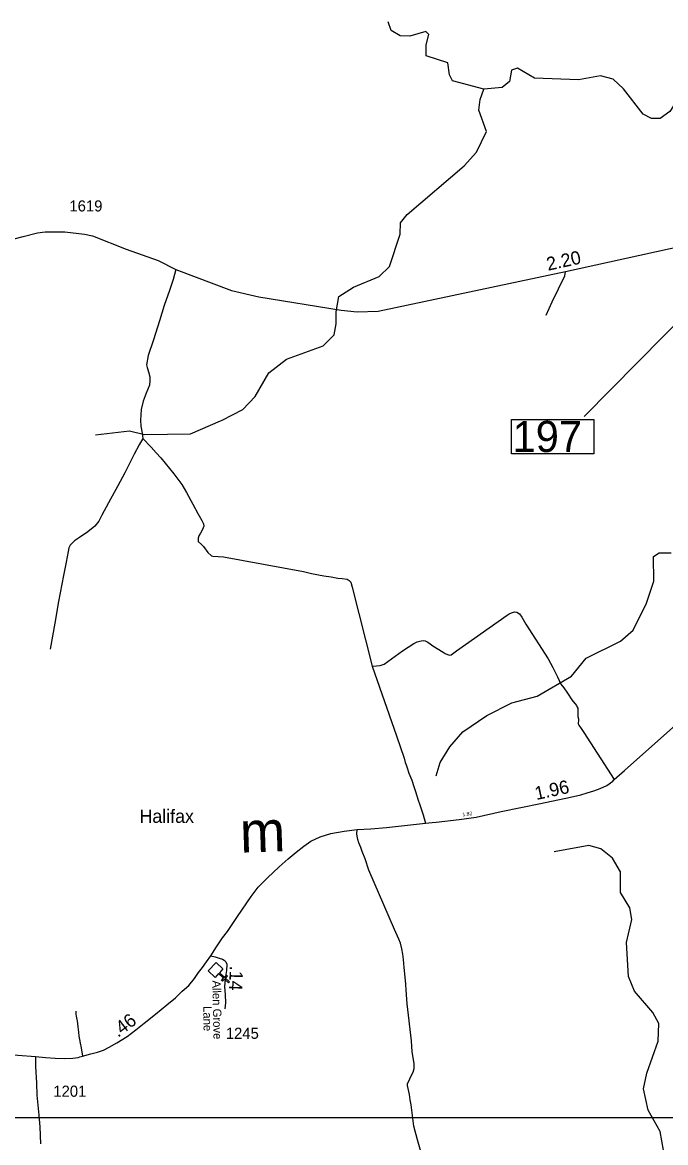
# Model space of a CAD drawing. Extents: x 2290615 to 2522933, y 819489 to 1012715.
# Drawn here: x 2402939 to 2410180, y 931239 to 943852 of the extents above; entities that cross this region are included whole.
import ezdxf

# ---------------------------------------------------------------- set-up
doc = ezdxf.new("R2010")
doc.units = 0
for name, color, linetype in [('Exist Cultural Church CELL', 7, 'Continuous'), ('Exist Hydrographic Creek Single Shore', 7, 'Continuous'), ('Exist Hydrographic Misc Water Feature', 7, 'Continuous'), ('Exist Road Non-System Type 51', 7, 'Continuous'), ('Exist Road Primary NC Attributed', 7, 'Continuous'), ('Exist Road Primary NC Mileage Hundredths English Label', 7, 'Continuous'), ('Exist Road Primary NC Service Mileage Hundredths English Label', 7, 'Continuous'), ('Exist Road Secondary Mileage Hundredths English Label', 7, 'Continuous'), ('Exist Road Secondary Structure Standard Bridge Number Label', 7, 'Continuous'), ('Exist Road Secondary Type 51 Attributed', 7, 'Continuous'), ('Exist Road Secondary Type 51 Label', 7, 'Continuous'), ('Exist Road Secondary Type 51 Number Label', 7, 'Continuous'), ('Exist Survey Geodetic Marker CELL', 7, 'Continuous'), ('Map Preparation Inset Cut Line', 7, 'Continuous')]:
    doc.layers.add(name, color=color, linetype=linetype)

msp = doc.modelspace()

# ---------------------------------------------------------------- linework, layer by layer
at = {"layer": 'Exist Cultural Church CELL'}
msp.add_lwpolyline([(2405197, 933194), (2405159, 933152), (2405214, 933101), (2405236, 933124), (2405248, 933113), (2405226, 933090), (2405270, 933049), (2405259, 933037), (2405215, 933078), (2405193, 933055), (2405182, 933065), (2405204, 933089), (2405148, 933141), (2405108, 933099), (2405030, 933171), (2405119, 933267)], close=True, dxfattribs=at)
at = {"layer": 'Exist Hydrographic Creek Single Shore'}
for points in [[(2408133, 943100), (2407782, 943194), (2407748, 943261), (2407729, 943395), (2407486, 943474), (2407485, 943598), (2407516, 943714), (2407482, 943749), (2407300, 943696), (2407191, 943701), (2407091, 943759), (2407056, 943860)], [(2410851, 942981), (2410702, 942972), (2410611, 942870), (2410528, 942886), (2410418, 943000), (2410302, 942965), (2410228, 942847), (2410121, 942771), (2410021, 942770), (2409929, 942819), (2409708, 943105), (2409590, 943212), (2409448, 943252), (2409198, 943206), (2408706, 943225), (2408513, 943338), (2408447, 943313), (2408424, 943187), (2408341, 943118), (2408133, 943100)], [(2407596, 935369), (2407644, 935519), (2407750, 935694), (2407897, 935864), (2408169, 936049), (2408451, 936189), (2408733, 936266), (2409121, 936489), (2409285, 936693), (2409674, 936883), (2409815, 937007), (2409967, 937312), (2410047, 937561), (2410043, 937837), (2410109, 937879), (2410242, 937881)]]:
    msp.add_lwpolyline(points, dxfattribs=at)
at = {"layer": 'Exist Hydrographic Misc Water Feature'}
for points in [[(2405188, 939374), (2405419, 939495), (2405559, 939639), (2405713, 939908), (2405911, 940060), (2406326, 940209), (2406449, 940335), (2406472, 940458), (2406470, 940592), (2406501, 940767), (2406666, 940869), (2406956, 940990), (2407071, 941103), (2407191, 941469), (2407197, 941594), (2407271, 941689), (2407913, 942237), (2408052, 942390), (2408165, 942625), (2408079, 942864), (2408093, 942983), (2408133, 943100)], [(2403762, 939207), (2404145, 939253), (2404312, 939213), (2404830, 939221), (2405170, 939366), (2405188, 939374)], [(2410158, 931154), (2410121, 931363), (2409985, 931603), (2409931, 931844), (2409970, 932020), (2410098, 932380), (2410103, 932580), (2410035, 932702), (2409832, 932943), (2409762, 933108), (2409741, 933491), (2409802, 933749), (2409776, 933883), (2409673, 934056), (2409671, 934289), (2409584, 934440), (2409450, 934546), (2409315, 934583), (2408925, 934511)]]:
    msp.add_lwpolyline(points, dxfattribs=at)
at = {"layer": 'Exist Road Non-System Type 51'}
for points in [[(2399799, 941390), (2400532, 941300), (2401301, 941196), (2401672, 941157), (2401766, 941156), (2401844, 941167), (2402219, 941254), (2402947, 941440)], [(2404666, 941068), (2404636, 940956), (2404594, 940834), (2404534, 940664), (2404482, 940492), (2404416, 940278), (2404356, 940103), (2404338, 939997), (2404344, 939967), (2404358, 939919), (2404374, 939861), (2404375, 939817), (2404370, 939767), (2404334, 939679), (2404298, 939587), (2404277, 939494), (2404267, 939374), (2404274, 939304), (2404286, 939226), (2404294, 939166)], [(2408836, 940555), (2408904, 940707), (2409047, 940999), (2409053, 941047)], [(2404294, 939166), (2404254, 939096), (2404197, 938992), (2404093, 938780), (2404015, 938634), (2403909, 938441), (2403833, 938303), (2403799, 938237), (2403755, 938181), (2403676, 938117), (2403582, 938051), (2403526, 938013), (2403478, 937965), (2403462, 937937), (2403456, 937893), (2403432, 937775), (2403400, 937624), (2403346, 937330), (2403304, 937086), (2403250, 936793)], [(2404294, 939166), (2404388, 939070), (2404446, 939004), (2404496, 938950), (2404644, 938770), (2404735, 938650), (2404787, 938560), (2404856, 938429), (2404914, 938323), (2404960, 938243), (2404976, 938205), (2404980, 938179), (2404966, 938141), (2404944, 938099), (2404926, 938069), (2404918, 938045), (2404916, 938027), (2404917, 938008), (2404954, 937973), (2404978, 937951), (2405026, 937883), (2405068, 937847), (2405084, 937841), (2405204, 937833), (2406105, 937670), (2406193, 937645), (2406333, 937621), (2406415, 937608), (2406491, 937594), (2406539, 937592), (2406597, 937584), (2406619, 937568), (2406637, 937548), (2406651, 937492), (2406876, 936605)], [(2406876, 936605), (2406924, 936606), (2406965, 936612), (2407012, 936626), (2407220, 936777), (2407345, 936857), (2407385, 936877), (2407428, 936889), (2407457, 936891), (2407474, 936888), (2407502, 936872), (2407530, 936854), (2407561, 936833), (2407676, 936760), (2407700, 936747), (2407726, 936733), (2407747, 936727), (2407768, 936731), (2407796, 936754), (2407828, 936777), (2408398, 937178), (2408421, 937191), (2408447, 937204), (2408478, 937215), (2408507, 937212), (2408535, 937192), (2408561, 937156), (2408607, 937076), (2408857, 936686), (2408910, 936588), (2408937, 936537), (2408964, 936484), (2408999, 936400), (2409033, 936358), (2409076, 936299), (2409125, 936224), (2409177, 936160), (2409186, 936143), (2409191, 936130), (2409194, 936109), (2409191, 936075), (2409194, 936036), (2409199, 936010), (2409199, 935984), (2409195, 935970), (2409195, 935955), (2409202, 935940), (2409210, 935928), (2409222, 935914), (2409258, 935855), (2409602, 935327)], [(2406876, 936605), (2407150, 935819), (2407237, 935568), (2407250, 935518), (2407261, 935493), (2407272, 935457), (2407291, 935400), (2407322, 935319), (2407347, 935250), (2407364, 935193), (2407381, 935143), (2407396, 935093), (2407412, 935043), (2407437, 934976), (2407450, 934930), (2407463, 934888), (2407477, 934835)], [(2407425, 931137), (2407389, 931271), (2407345, 931423), (2407316, 931662), (2407305, 931720), (2407296, 931781), (2407274, 931880), (2407276, 931903), (2407293, 931936), (2407310, 931976), (2407339, 932030), (2407348, 932072), (2407351, 932130), (2407328, 932261), (2407318, 932386), (2407269, 932802), (2407259, 932954), (2407255, 933023), (2407247, 933102), (2407238, 933209), (2407228, 933299), (2407222, 933362), (2407209, 933422), (2407197, 933483), (2407176, 933531), (2407130, 933638), (2407067, 933776), (2406839, 934305), (2406798, 934432), (2406765, 934515), (2406748, 934563), (2406728, 934614), (2406716, 934652), (2406707, 934688), (2406705, 934717), (2406707, 934763)], [(2403540, 932718), (2403542, 932685), (2403546, 932662), (2403552, 932625), (2403554, 932610), (2403563, 932542), (2403570, 932482), (2403576, 932437), (2403583, 932400), (2403590, 932358), (2403600, 932305), (2403614, 932212)]]:
    msp.add_lwpolyline(points, dxfattribs=at)
at = {"layer": 'Exist Road Primary NC Attributed'}
for points in [[(2405059, 933343), (2405123, 933444), (2405192, 933545), (2405249, 933614), (2405361, 933783), (2405514, 934010), (2405594, 934115), (2405697, 934220), (2405830, 934344), (2405932, 934432), (2406022, 934510), (2406106, 934576), (2406186, 934631), (2406293, 934681), (2406410, 934719), (2406563, 934746), (2406707, 934763), (2406861, 934771), (2407039, 934787), (2407477, 934835), (2407553, 934844), (2407599, 934848), (2407858, 934875), (2408049, 934904), (2408328, 934968), (2408772, 935055), (2409109, 935128), (2409226, 935155), (2409298, 935177), (2409373, 935199), (2409444, 935227), (2409517, 935259), (2409585, 935308), (2409602, 935327), (2409717, 935428), (2410838, 936428)], [(2403086, 932209), (2403198, 932197), (2403309, 932188), (2403411, 932185), (2403505, 932191), (2403565, 932198), (2403587, 932203), (2403614, 932212), (2403711, 932238), (2403783, 932256), (2403851, 932279), (2403915, 932312), (2404004, 932361), (2404117, 932433), (2404216, 932508), (2404309, 932585), (2404438, 932683), (2404566, 932791), (2404661, 932869), (2404739, 932944), (2404811, 933009), (2404877, 933085), (2404921, 933153), (2404965, 933210), (2405010, 933275), (2405059, 933343)], [(2399422, 932805), (2399690, 932809), (2399821, 932809), (2399908, 932811), (2400041, 932815), (2400157, 932800), (2400245, 932781), (2400414, 932735), (2400611, 932680), (2400803, 932612), (2401017, 932547), (2401192, 932492), (2401306, 932458), (2401492, 932411), (2401613, 932379), (2401894, 932327), (2402149, 932286), (2402325, 932255), (2402555, 932243), (2402888, 932222), (2403086, 932209)]]:
    msp.add_lwpolyline(points, dxfattribs=at)
at = {"layer": 'Exist Road Secondary Structure Standard Bridge Number Label'}
msp.add_line((2411074, 941248), (2409265, 939416), dxfattribs=at)
msp.add_lwpolyline([(2408445, 939379), (2409374, 939379), (2409374, 938995), (2408445, 938995)], close=True, dxfattribs=at)
at = {"layer": 'Exist Road Secondary Type 51 Attributed'}
for points in [[(2402947, 941440), (2403109, 941482), (2403195, 941495), (2403415, 941494), (2403637, 941469), (2403728, 941448), (2404109, 941298), (2404467, 941172), (2404666, 941068), (2405292, 940835), (2405601, 940763), (2406526, 940613), (2406708, 940593), (2406943, 940601), (2409053, 941047), (2410574, 941380), (2410692, 941402), (2410784, 941410), (2410868, 941392), (2410968, 941356), (2411122, 941288)], [(2405059, 933343), (2405109, 933332), (2405153, 933314), (2405190, 933303), (2405212, 933292), (2405230, 933273), (2405241, 933248), (2405236, 933177), (2405221, 933086), (2405216, 932991), (2405220, 932905), (2405227, 932814), (2405217, 932746)], [(2403086, 932209), (2403088, 932095), (2403096, 931907), (2403102, 931771), (2403123, 931547), (2403135, 931418), (2403142, 931223)]]:
    msp.add_lwpolyline(points, dxfattribs=at)
at = {"layer": 'Map Preparation Inset Cut Line'}
msp.add_lwpolyline([(2402833, 946850), (2418060, 946850), (2418060, 931519), (2402833, 931519)], close=True, dxfattribs=at)

# ---------------------------------------------------------------- texts
at = {"layer": 'Exist Road Primary NC Mileage Hundredths English Label'}
msp.add_text('1.96', height=150, rotation=12.2514, dxfattribs=at).set_placement((2408725, 935095))
at = {"layer": 'Exist Road Primary NC Service Mileage Hundredths English Label'}
msp.add_text('.46', height=150, rotation=37.268, dxfattribs=at).set_placement((2404015, 932417))
at = {"layer": 'Exist Road Secondary Mileage Hundredths English Label'}
for s, height, rotation, p in [('2.20', 150, 12.3709, (2408857, 941055)), ('1.82', 41, 7.6635, (2407896, 934912)), ('.14', 150, 267.8861, (2405275, 933231))]:
    msp.add_text(s, height=height, rotation=rotation, dxfattribs=at).set_placement(p)
at = {"layer": 'Exist Road Secondary Structure Standard Bridge Number Label'}
msp.add_text('197', height=350, dxfattribs=at).set_placement((2408458, 939015))
at = {"layer": 'Exist Road Secondary Type 51 Label'}
for s, rotation, p in [('Allen Grove', 271.16, (2405077, 933064)), ('Lane', 270.8153, (2404975, 932775))]:
    msp.add_text(s, height=95, rotation=rotation, dxfattribs=at).set_placement(p)
at = {"layer": 'Exist Road Secondary Type 51 Number Label'}
msp.add_text('1619', height=125, rotation=360, dxfattribs=at).set_placement((2403468, 941723))
for s, p in [('1245', (2405229, 932407)), ('1201', (2403287, 931755))]:
    msp.add_text(s, height=125, dxfattribs=at).set_placement(p)
at = {"layer": 'Exist Survey Geodetic Marker CELL'}
for s, height, rotation, p in [('Halifax', 150, 360, (2404257, 934839)), ('m', 459, 1.8527, (2405394, 934503))]:
    msp.add_text(s, height=height, rotation=rotation, dxfattribs=at).set_placement(p)

doc.saveas('drawing.dxf')
